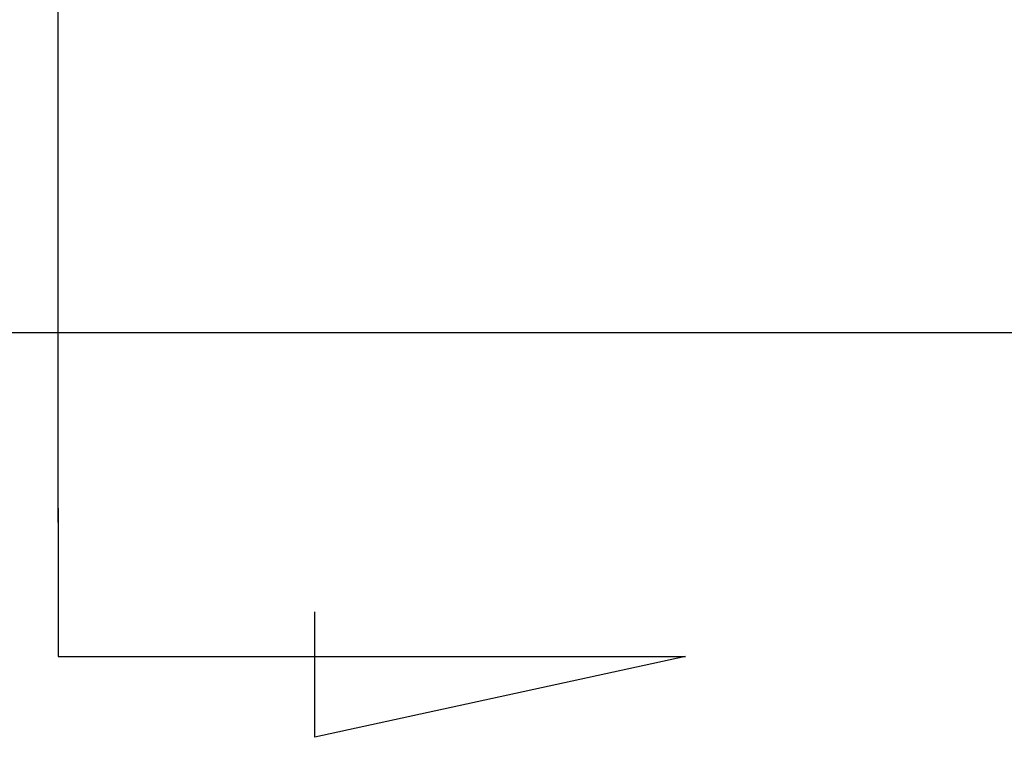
# Model space of a CAD drawing. Header units: millimetres. Extents: x -212 to 3135, y -1694 to 860.
# Tile 559 of 565: x 1110 to 1128, y -417 to -404. Entities that reach past the tile are written whole.
import ezdxf

# ---------------------------------------------------------------- set-up
doc = ezdxf.new("R2010")
doc.units = ezdxf.units.MM
doc.layers.add('2', color=7, linetype='CONTINUOUS', true_color=0xffffff)

msp = doc.modelspace()

# ---------------------------------------------------------------- linework, layer by layer
at = {"layer": '2'}
for p, q in [((1110.877, -413.239), (1110.877, -370.119)), ((1110.877, -412.989), (1110.877, -415.625)), ((1115.438, -417.059), (1115.438, -414.829)), ((1110.877, -415.625), (1122.025, -415.625)), ((1122.025, -415.625), (1115.438, -417.059))]:
    msp.add_line(p, q, dxfattribs=at)
at = {"layer": '2', "linetype": 'Continuous'}
msp.add_line((1187.576, -409.872), (1105.414, -409.872), dxfattribs=at)

doc.saveas('drawing.dxf')
